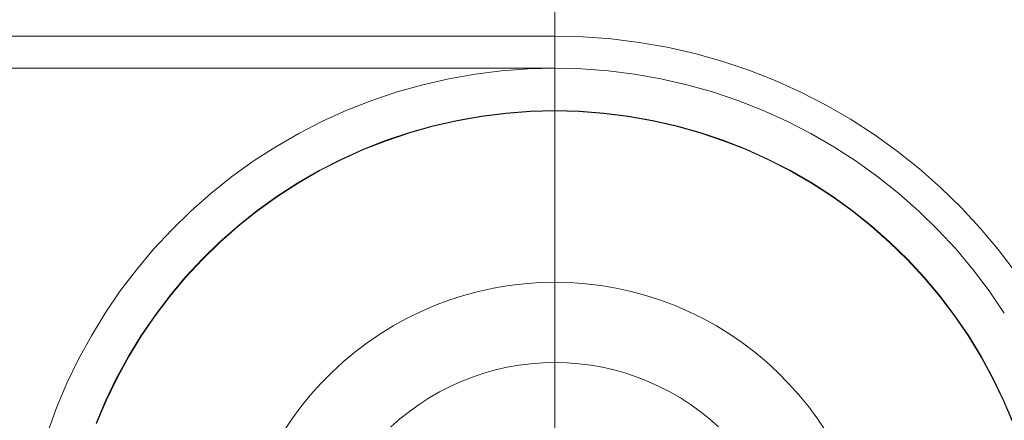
# Model space of a CAD drawing. Header units: millimetres. Extents: x -2233 to 61924, y -68080 to 6847.
# Tile 860 of 1056: x 26700 to 26792, y 1258 to 1296. Entities that reach past the tile are written whole.
import ezdxf

# ---------------------------------------------------------------- set-up
doc = ezdxf.new("R2010")
doc.units = ezdxf.units.MM
doc.layers.add('COTAS_P', color=1, linetype='Continuous', lineweight=0)
doc.layers.add('lateral_C05', color=7, linetype='Continuous', lineweight=0)
doc.dimstyles.new('R19_100', dxfattribs={"dimtxt": 250, "dimasz": 150, "dimexe": 150, "dimexo": 80, "dimgap": 100, "dimtad": 1, "dimtih": 1, "dimtoh": 1, "dimdsep": 46, "dimcen": 0.09, "dimadec": 0, "dimazin": 0, "dimtfac": 1, "dimtdec": 4, "dimtofl": 0, "dimtmove": 0, "dimatfit": 3, "dimfxl": 1, "dimtolj": 1, "dimtzin": 0, "dimarcsym": 0})

# ---------------------------------------------------------------- blocks, each defined once
blk = doc.blocks.new('DIM_R28_7')
at = {"layer": 'COTAS_P'}
for p, q in [((24250.067, 2141), (24400.067, 2186)), ((26750.067, 2141), (26600.067, 2186)), ((24250.067, 1241), (24250.067, 2141)), ((24250.067, 2141), (26750.067, 2141)), ((24250.067, 2141), (24400.067, 2096)), ((26750.067, 2141), (26600.067, 2096)), ((26750.067, 1241), (26750.067, 2141))]:
    blk.add_line(p, q, dxfattribs=at)
blk.add_text('2500 P', height=250, dxfattribs=at).set_placement((25500.067, 2241))
blk = doc.blocks.new('DIM_R28_9')
at = {"layer": 'COTAS_P'}
for p, q in [((26750.067, 1241), (27150.067, 1241)), ((27150.067, 1241), (27105.067, 1091)), ((27150.067, 0), (27150.067, 1241)), ((27150.067, 1241), (27195.067, 1091)), ((27150.067, 0), (27105.067, 150)), ((27150.067, 0), (27195.067, 150)), ((26750.067, 0), (27150.067, 0))]:
    blk.add_line(p, q, dxfattribs=at)
blk.add_text('1241 P', height=250, rotation=90, dxfattribs=at).set_placement((27050.067, 620.5))

msp = doc.modelspace()

# ---------------------------------------------------------------- linework, layer by layer
at = {"layer": 'lateral_C05'}
for p, q in [((24250.067, 1294), (26750.067, 1294)), ((26750.067, 1294), (26752.709, 1293.934)), ((26752.709, 1293.934), (26755.345, 1293.737)), ((26755.345, 1293.737), (26757.967, 1293.408)), ((26757.967, 1293.408), (26760.569, 1292.949)), ((26760.569, 1292.949), (26763.146, 1292.361)), ((26763.146, 1292.361), (26765.69, 1291.645)), ((26765.69, 1291.645), (26768.195, 1290.804)), ((24250.067, 1291), (26750.067, 1291)), ((26742.615, 1290.442), (26745.089, 1290.752)), ((26745.089, 1290.752), (26747.575, 1290.938)), ((26750.067, 1291), (26747.575, 1290.938)), ((26750.067, 1291), (26752.56, 1290.938)), ((26752.56, 1290.938), (26755.046, 1290.752)), ((26755.046, 1290.752), (26757.52, 1290.442)), ((26768.195, 1290.804), (26770.655, 1289.838)), ((26737.73, 1289.454), (26740.16, 1290.009)), ((26740.16, 1290.009), (26742.615, 1290.442)), ((26757.52, 1290.442), (26759.975, 1290.009)), ((26759.975, 1290.009), (26762.405, 1289.454)), ((26770.655, 1289.838), (26773.063, 1288.751)), ((26735.33, 1288.779), (26737.73, 1289.454)), ((26762.405, 1289.454), (26764.805, 1288.779)), ((26730.646, 1287.074), (26732.966, 1287.985)), ((26732.966, 1287.985), (26735.33, 1288.779)), ((26764.805, 1288.779), (26767.168, 1287.985)), ((26767.168, 1287.985), (26769.489, 1287.074)), ((26773.063, 1288.751), (26775.415, 1287.546)), ((26728.373, 1286.048), (26730.646, 1287.074)), ((26750.067, 1287.04), (26747.773, 1286.983)), ((26750.067, 1287.04), (26752.362, 1286.983)), ((26769.489, 1287.074), (26771.762, 1286.048)), ((26775.415, 1287.546), (26777.704, 1286.224)), ((26738.707, 1285.616), (26740.945, 1286.127)), ((26740.945, 1286.127), (26743.206, 1286.526)), ((26740.953, 1286.088), (26743.212, 1286.486)), ((26743.206, 1286.526), (26745.483, 1286.811)), ((26743.212, 1286.486), (26745.487, 1286.771)), ((26745.483, 1286.811), (26747.773, 1286.983)), ((26745.487, 1286.771), (26747.775, 1286.943)), ((26750.067, 1287), (26747.775, 1286.943)), ((26750.067, 1287), (26752.36, 1286.943)), ((26752.36, 1286.943), (26754.648, 1286.771)), ((26752.362, 1286.983), (26754.652, 1286.811)), ((26754.648, 1286.771), (26756.923, 1286.486)), ((26754.652, 1286.811), (26756.929, 1286.526)), ((26756.923, 1286.486), (26759.182, 1286.088)), ((26756.929, 1286.526), (26759.19, 1286.127)), ((26759.19, 1286.127), (26761.428, 1285.616)), ((26777.704, 1286.224), (26779.923, 1284.791)), ((26726.155, 1284.911), (26728.373, 1286.048)), ((26736.497, 1284.995), (26738.707, 1285.616)), ((26736.509, 1284.956), (26738.717, 1285.578)), ((26738.717, 1285.578), (26740.953, 1286.088)), ((26759.182, 1286.088), (26761.418, 1285.578)), ((26761.418, 1285.578), (26763.626, 1284.956)), ((26761.428, 1285.616), (26763.638, 1284.995)), ((26771.762, 1286.048), (26773.98, 1284.911)), ((26723.996, 1283.665), (26726.155, 1284.911)), ((26734.321, 1284.263), (26736.497, 1284.995)), ((26734.335, 1284.226), (26736.509, 1284.956)), ((26763.626, 1284.956), (26765.8, 1284.226)), ((26763.638, 1284.995), (26765.814, 1284.263)), ((26773.98, 1284.911), (26776.139, 1283.665)), ((26779.923, 1284.791), (26782.069, 1283.248)), ((26721.901, 1282.312), (26723.996, 1283.665)), ((26730.091, 1282.481), (26732.184, 1283.425)), ((26730.109, 1282.445), (26732.199, 1283.388)), ((26732.184, 1283.425), (26734.321, 1284.263)), ((26732.199, 1283.388), (26734.335, 1284.226)), ((26765.8, 1284.226), (26767.935, 1283.388)), ((26765.814, 1284.263), (26767.951, 1283.425)), ((26767.935, 1283.388), (26770.026, 1282.445)), ((26767.951, 1283.425), (26770.043, 1282.481)), ((26776.139, 1283.665), (26778.233, 1282.312)), ((26728.049, 1281.433), (26730.091, 1282.481)), ((26728.068, 1281.398), (26730.109, 1282.445)), ((26770.026, 1282.445), (26772.067, 1281.398)), ((26770.043, 1282.481), (26772.086, 1281.433)), ((26782.069, 1283.248), (26784.135, 1281.6)), ((26719.877, 1280.857), (26721.901, 1282.312)), ((26778.233, 1282.312), (26780.258, 1280.857)), ((26784.135, 1281.6), (26786.117, 1279.852)), ((26717.928, 1279.302), (26719.877, 1280.857)), ((26726.061, 1280.286), (26728.049, 1281.433)), ((26726.081, 1280.251), (26728.068, 1281.398)), ((26772.067, 1281.398), (26774.054, 1280.251)), ((26772.086, 1281.433), (26774.074, 1280.286)), ((26780.258, 1280.857), (26782.207, 1279.302)), ((26724.132, 1279.04), (26726.061, 1280.286)), ((26724.155, 1279.007), (26726.081, 1280.251)), ((26774.054, 1280.251), (26775.98, 1279.007)), ((26774.074, 1280.286), (26776.003, 1279.04)), ((26786.117, 1279.852), (26788.008, 1278.007)), ((26716.059, 1277.653), (26717.928, 1279.302)), ((26722.268, 1277.7), (26724.132, 1279.04)), ((26722.292, 1277.668), (26724.155, 1279.007)), ((26775.98, 1279.007), (26777.842, 1277.668)), ((26776.003, 1279.04), (26777.867, 1277.7)), ((26782.207, 1279.302), (26784.076, 1277.653)), ((26788.008, 1278.007), (26789.806, 1276.069)), ((26714.274, 1275.912), (26716.059, 1277.653)), ((26720.474, 1276.269), (26722.268, 1277.7)), ((26720.499, 1276.238), (26722.292, 1277.668)), ((26777.842, 1277.668), (26779.636, 1276.238)), ((26777.867, 1277.7), (26779.661, 1276.269)), ((26784.076, 1277.653), (26785.861, 1275.912)), ((26718.752, 1274.75), (26720.474, 1276.269)), ((26718.78, 1274.72), (26720.499, 1276.238)), ((26779.636, 1276.238), (26781.355, 1274.72)), ((26779.661, 1276.269), (26781.383, 1274.75)), ((26789.806, 1276.069), (26791.505, 1274.045)), ((26712.578, 1274.084), (26714.274, 1275.912)), ((26785.861, 1275.912), (26787.557, 1274.084)), ((26717.109, 1273.147), (26718.752, 1274.75)), ((26717.138, 1273.119), (26718.78, 1274.72)), ((26781.355, 1274.72), (26782.997, 1273.119)), ((26781.383, 1274.75), (26783.026, 1273.147)), ((26710.976, 1272.174), (26712.578, 1274.084)), ((26787.557, 1274.084), (26789.159, 1272.174)), ((26791.505, 1274.045), (26793.1, 1271.938)), ((26715.548, 1271.464), (26717.109, 1273.147)), ((26715.578, 1271.438), (26717.138, 1273.119)), ((26782.997, 1273.119), (26784.557, 1271.438)), ((26783.026, 1273.147), (26784.587, 1271.464)), ((26709.471, 1270.187), (26710.976, 1272.174)), ((26714.072, 1269.705), (26715.548, 1271.464)), ((26714.103, 1269.681), (26715.578, 1271.438)), ((26784.557, 1271.438), (26786.032, 1269.681)), ((26784.587, 1271.464), (26786.063, 1269.705)), ((26789.159, 1272.174), (26790.664, 1270.187)), ((26744.343, 1270.449), (26745.762, 1270.689)), ((26745.762, 1270.689), (26747.192, 1270.862)), ((26747.192, 1270.862), (26748.628, 1270.965)), ((26748.628, 1270.965), (26750.067, 1271)), ((26750.067, 1271), (26751.507, 1270.965)), ((26751.507, 1270.965), (26752.943, 1270.862)), ((26752.943, 1270.862), (26754.373, 1270.689)), ((26754.373, 1270.689), (26755.792, 1270.449)), ((26708.066, 1268.127), (26709.471, 1270.187)), ((26712.686, 1267.876), (26714.072, 1269.705)), ((26712.718, 1267.852), (26714.103, 1269.681)), ((26740.176, 1269.322), (26741.546, 1269.764)), ((26741.546, 1269.764), (26742.936, 1270.14)), ((26742.936, 1270.14), (26744.343, 1270.449)), ((26755.792, 1270.449), (26757.199, 1270.14)), ((26757.199, 1270.14), (26758.589, 1269.764)), ((26758.589, 1269.764), (26759.959, 1269.322)), ((26786.032, 1269.681), (26787.417, 1267.852)), ((26786.063, 1269.705), (26787.449, 1267.876)), ((26790.664, 1270.187), (26792.069, 1268.127)), ((26737.507, 1268.244), (26738.828, 1268.815)), ((26738.828, 1268.815), (26740.176, 1269.322)), ((26759.959, 1269.322), (26761.307, 1268.815)), ((26761.307, 1268.815), (26762.628, 1268.244)), ((26706.766, 1266), (26708.066, 1268.127)), ((26711.393, 1265.979), (26712.686, 1267.876)), ((26711.426, 1265.957), (26712.718, 1267.852)), ((26736.214, 1267.61), (26737.507, 1268.244)), ((26762.628, 1268.244), (26763.921, 1267.61)), ((26787.417, 1267.852), (26788.709, 1265.957)), ((26787.449, 1267.876), (26788.742, 1265.979)), ((26733.727, 1266.159), (26734.953, 1266.914)), ((26734.953, 1266.914), (26736.214, 1267.61)), ((26763.921, 1267.61), (26765.182, 1266.914)), ((26765.182, 1266.914), (26766.408, 1266.159)), ((26705.574, 1263.811), (26706.766, 1266)), ((26710.196, 1264.02), (26711.393, 1265.979)), ((26710.23, 1264), (26711.426, 1265.957)), ((26732.538, 1265.346), (26733.727, 1266.159)), ((26766.408, 1266.159), (26767.596, 1265.346)), ((26788.709, 1265.957), (26789.905, 1264)), ((26788.742, 1265.979), (26789.939, 1264.02)), ((26731.39, 1264.477), (26732.538, 1265.346)), ((26767.596, 1265.346), (26768.745, 1264.477)), ((26730.285, 1263.554), (26731.39, 1264.477)), ((26768.745, 1264.477), (26769.849, 1263.554)), ((26704.492, 1261.564), (26705.574, 1263.811)), ((26709.098, 1262.004), (26710.196, 1264.02)), ((26709.133, 1261.986), (26710.23, 1264)), ((26729.226, 1262.579), (26730.285, 1263.554)), ((26745.609, 1263.054), (26746.714, 1263.249)), ((26746.714, 1263.249), (26747.827, 1263.388)), ((26747.827, 1263.388), (26748.946, 1263.472)), ((26750.067, 1263.5), (26748.946, 1263.472)), ((26750.067, 1263.5), (26751.189, 1263.472)), ((26751.189, 1263.472), (26752.308, 1263.388)), ((26752.308, 1263.388), (26753.421, 1263.249)), ((26753.421, 1263.249), (26754.526, 1263.054)), ((26769.849, 1263.554), (26770.909, 1262.579)), ((26789.905, 1264), (26791.002, 1261.986)), ((26789.939, 1264.02), (26791.037, 1262.004)), ((26728.215, 1261.554), (26729.226, 1262.579)), ((26742.372, 1262.143), (26743.435, 1262.5)), ((26743.435, 1262.5), (26744.515, 1262.804)), ((26744.515, 1262.804), (26745.609, 1263.054)), ((26754.526, 1263.054), (26755.62, 1262.804)), ((26755.62, 1262.804), (26756.699, 1262.5)), ((26756.699, 1262.5), (26757.763, 1262.143)), ((26770.909, 1262.579), (26771.92, 1261.554)), ((26703.524, 1259.267), (26704.492, 1261.564)), ((26708.102, 1259.936), (26709.098, 1262.004)), ((26708.138, 1259.919), (26709.133, 1261.986)), ((26727.254, 1260.481), (26728.215, 1261.554)), ((26739.307, 1260.76), (26740.305, 1261.272)), ((26740.305, 1261.272), (26741.328, 1261.733)), ((26741.328, 1261.733), (26742.372, 1262.143)), ((26757.763, 1262.143), (26758.807, 1261.733)), ((26758.807, 1261.733), (26759.83, 1261.272)), ((26759.83, 1261.272), (26760.828, 1260.76)), ((26771.92, 1261.554), (26772.881, 1260.481)), ((26791.002, 1261.986), (26791.997, 1259.919)), ((26791.037, 1262.004), (26792.033, 1259.936)), ((26726.345, 1259.364), (26727.254, 1260.481)), ((26738.335, 1260.199), (26739.307, 1260.76)), ((26760.828, 1260.76), (26761.8, 1260.199)), ((26772.881, 1260.481), (26773.79, 1259.364)), ((26707.21, 1257.82), (26708.102, 1259.936)), ((26707.247, 1257.806), (26708.138, 1259.919)), ((26736.482, 1258.935), (26737.393, 1259.59)), ((26737.393, 1259.59), (26738.335, 1260.199)), ((26761.8, 1260.199), (26762.742, 1259.59)), ((26762.742, 1259.59), (26763.653, 1258.935)), ((26791.997, 1259.919), (26792.888, 1257.806)), ((26792.033, 1259.936), (26792.925, 1257.82)), ((26702.671, 1256.924), (26703.524, 1259.267)), ((26725.491, 1258.205), (26726.345, 1259.364)), ((26735.605, 1258.236), (26736.482, 1258.935)), ((26763.653, 1258.935), (26764.53, 1258.236)), ((26773.79, 1259.364), (26774.644, 1258.205)), ((26724.694, 1257.006), (26725.491, 1258.205)), ((26734.764, 1257.494), (26735.605, 1258.236)), ((26764.53, 1258.236), (26765.371, 1257.494)), ((26774.644, 1258.205), (26775.441, 1257.006))]:
    msp.add_line(p, q, dxfattribs=at)

# ---------------------------------------------------------------- dimensions: what is measured, and where the dimension line sits
at = {"layer": 'COTAS_P'}
for p1, distance, picture, middle in [((24250.067, 1241), 900, 'DIM_R28_7', (25500.067, 2141)), ((26750.067, 0), -400, 'DIM_R28_9', (27150.067, 620.5))]:
    dim = msp.add_aligned_dim(p1=p1, p2=(26750.067, 1241), distance=distance, text='<> P', dimstyle='R19_100', dxfattribs=at)
    dim.commit()
    dim.dimension.update_dxf_attribs({"geometry": picture, "text_midpoint": middle})

doc.saveas('drawing.dxf')
